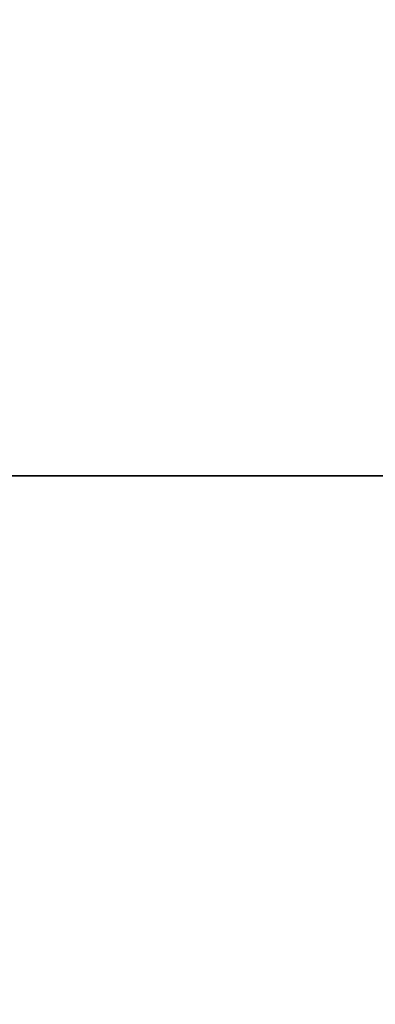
# Model space of a CAD drawing. Header units: millimetres. Extents: x -382 to 385, y -44 to 2191.
# Tile 271 of 339: x -63 to -56, y -10 to 9. Entities that reach past the tile are written whole.
import ezdxf

# ---------------------------------------------------------------- set-up
doc = ezdxf.new("R2010")
doc.units = ezdxf.units.MM
for name, color, linetype, true_color in [('ORTHO$6', 7, 'CONTINUOUS', 0xffffff), ('ORTHO$7', 7, 'CONTINUOUS', 0xffffff), ('ORTHO$8', 7, 'CONTINUOUS', 0xffffff)]:
    doc.layers.add(name, color=color, linetype=linetype, true_color=true_color)

msp = doc.modelspace()

# ---------------------------------------------------------------- linework, layer by layer
at = {"layer": 'ORTHO$6', "color": 7, "linetype": 'Continuous'}
for p, q in [((-359, 0, 1330.524), (361, 0, 1330.524)), ((360.998, 0, 1330.024), (-358.998, 0, 1330.024)), ((360.9, 0, 1369.524), (-358.9, 0, 1369.524)), ((-357.5, 0, 228.024), (359.5, 0, 228.024)), ((-354.5, 0), (356.5, 0)), ((-354, 0, 15.5), (356, 0, 15.5)), ((356, 0, 226.5), (-354, 0, 226.5)), ((-58, 0, 1219.024), (-161, 0, 1219.024)), ((-58, 0, 1300.024), (-161, 0, 1300.024)), ((141, 0, 928.524), (-159, 0, 928.524)), ((-159, 0, 618.524), (141, 0, 618.524)), ((127, 0, 1445.973), (-145, 0, 1445.973)), ((127, 0, 1470.973), (-145, 0, 1470.973)), ((120.5, 0, 1480.973), (-138.5, 0, 1480.973)), ((120.5, 0, 1376.973), (-138.5, 0, 1376.973)), ((-109.65, 0, 1501.224), (-49.35, 0, 1501.224)), ((-49.35, 0, 1523.724), (-109.65, 0, 1523.724)), ((-108.15, 0, 1525.224), (-50.85, 0, 1525.224)), ((-72.201, 0, 1177.024), (-54, 0, 1177.024)), ((-72.201, 0, 1258.024), (-54, 0, 1258.024)), ((-62, 0, 1268.724), (-62.5, 0, 1268.724)), ((-62, 0, 1187.724), (-62.5, 0, 1187.724)), ((-61, 0, 1267.724), (-61, 0, 1268.61)), ((-61, 0, 1265.724), (-61, 0, 1267.724)), ((-61, 0, 1186.724), (-61, 0, 1187.61)), ((-61, 0, 1184.724), (-61, 0, 1186.724)), ((-58.98, 0, 365.432), (-57.863, 0, 368.39)), ((-58.907, 0, 360.975), (-56.555, 0, 367.791)), ((-57.402, 0, 1266.964), (-58.173, 0, 1267.611)), ((-57.402, 0, 1185.964), (-58.173, 0, 1186.611)), ((-57.366, 0, 1271.424), (-58, 0, 1270.79)), ((-58, 0, 1268.724), (-58, 0, 1276.224)), ((-57.366, 0, 1190.424), (-58, 0, 1189.79)), ((-58, 0, 1187.724), (-58, 0, 1195.224)), ((-56.882, 0, 1270.777), (-57.976, 0, 1269.683)), ((-56.459, 0, 1268.411), (-57.976, 0, 1269.683)), ((-56.882, 0, 1189.777), (-57.976, 0, 1188.683)), ((-56.459, 0, 1187.411), (-57.976, 0, 1188.683)), ((-20.032, 0, 381), (-56.018, 0, 381))]:
    msp.add_line(p, q, dxfattribs=at)
at = {"layer": 'ORTHO$6', "color": 252, "linetype": 'Continuous'}
for p, q in [((361, 0, 1333.024), (-359, 0, 1333.024)), ((-358.9, 0, 1367.024), (360.9, 0, 1367.024)), ((359.5, 0, 230.524), (-357.5, 0, 230.524)), ((-357.5, 0, 1327.524), (359.5, 0, 1327.524)), ((356.5, 0, 4), (-354.5, 0, 4)), ((356, 0, 18), (-354, 0, 18)), ((-354, 0, 224), (356, 0, 224)), ((351, 0, 226.524), (-349, 0, 226.524)), ((131, 0, 1449.973), (-149, 0, 1449.973)), ((131, 0, 1466.973), (-149, 0, 1466.973)), ((120.5, 0, 1441.973), (-138.5, 0, 1441.973)), ((120.5, 0, 1474.973), (-138.5, 0, 1474.973)), ((-61, 0, 1267.724), (-63.5, 0, 1267.724)), ((-61, 0, 1186.724), (-63.5, 0, 1186.724)), ((-58.996, 0, 364.667), (-57.348, 0, 369.032)), ((-56.84, 0, 369.032), (-58.986, 0, 362.814))]:
    msp.add_line(p, q, dxfattribs=at)
at = {"layer": 'ORTHO$6', "color": 7, "linetype": 'Continuous', "extrusion": (0, 1, 0)}
for centre, radius in [((9, 773.524), 150), ((9, 364.024), 50)]:
    msp.add_circle(centre, radius, dxfattribs=at)
at = {"layer": 'ORTHO$6', "color": 7, "linetype": 'Continuous', "extrusion": (0, -1, 0)}
for centre, radius, start, end in [((-66.428, 1267.724), 5.5, 8.2132, 90), ((-66.428, 1186.724), 5.5, 8.2132, 90), ((-69, 1265.724), 8, 290.3641, 360), ((-69, 1184.724), 8, 290.3641, 360), ((-62.5, 1267.724), 1, 90, 180), ((-62.5, 1186.724), 1, 90, 180), ((-59.906, 1269.016), 3.5, 135.4666, 144.3409), ((-59.906, 1188.016), 3.5, 135.4666, 144.3409), ((-62, 1267.724), 1, 0, 90), ((-62, 1186.724), 1, 0, 90), ((-59.5, 1268.724), 1.5, 188.2132, 0), ((-59.5, 1187.724), 1.5, 188.2132, 0), ((-58.013, 1267.802), 0.25, 148.2132, 230), ((-58.013, 1186.802), 0.25, 148.2132, 230), ((-59.906, 1269.016), 3.5, 43.4713, 57), ((-59.906, 1188.016), 3.5, 43.4713, 57), ((-58, 1214.024), 5, 0, 90), ((-58, 1295.024), 5, 0, 90), ((-57.242, 1267.155), 0.25, 230, 325.0812), ((-57.242, 1186.155), 0.25, 230, 325.0812), ((-59.906, 1269.016), 3.5, 325.0812, 350.0445), ((-59.906, 1188.016), 3.5, 325.0812, 350.0445), ((-59.906, 1269.016), 3.5, 350.0445, 30.2117), ((-59.906, 1188.016), 3.5, 350.0445, 30.2117)]:
    msp.add_arc(centre, radius, start, end, dxfattribs=at)
at = {"layer": 'ORTHO$6', "color": 7, "linetype": 'Continuous', "extrusion": (0, 1, 0)}
for centre in [(63, 1276.224), (63, 1195.224)]:
    msp.add_arc(centre, 5, 90, 180, dxfattribs=at)
at = {"layer": 'ORTHO$6', "color": 252, "linetype": 'Continuous', "extrusion": (0, 1, 0)}
for centre, major_axis, ratio, start_param, end_param in [((-58.49, 0, 367.8), (-0.499, 0, 0.03), 0.107207, 3.832018, 4.32874), ((-56.089, 0, 367.8), (0.5, 0, -0.014), 0.119728, 1.20997, 2.769074)]:
    msp.add_ellipse(centre, major_axis=major_axis, ratio=ratio, start_param=start_param, end_param=end_param, dxfattribs=at)
at = {"layer": 'ORTHO$6', "color": 252, "linetype": 'Continuous'}
for points in [[(-58.307, 0, 367.739), (-58.319, 0, 367.531), (-58.332, 0, 367.324), (-58.344, 0, 367.116)], [(-56.555, 0, 367.791), (-56.718, 0, 361.973), (-56.881, 0, 356.154), (-57.044, 0, 350.336)], [(-56.84, 0, 369.032), (-56.812, 0, 369.109), (-56.793, 0, 369.217), (-56.789, 0, 369.324)], [(-56.436, 0, 349.149), (-56.262, 0, 355.346), (-56.088, 0, 361.542), (-55.914, 0, 367.739)]]:
    msp.add_open_spline(points, degree=3, dxfattribs=at)
at = {"layer": 'ORTHO$6', "color": 7, "linetype": 'Continuous'}
for points, knots in [([(-57.295, 0, 369.324), (-57.336, 0, 369.325), (-57.376, 0, 369.32), (-57.435, 0, 369.307), (-57.455, 0, 369.302), (-57.484, 0, 369.292), (-57.499, 0, 369.287), (-57.518, 0, 369.279), (-57.528, 0, 369.275), (-57.551, 0, 369.265), (-57.589, 0, 369.246), (-57.642, 0, 369.214), (-57.685, 0, 369.183), (-57.71, 0, 369.164), (-57.722, 0, 369.154), (-57.726, 0, 369.15), (-57.734, 0, 369.143), (-57.771, 0, 369.112), (-57.804, 0, 369.078), (-57.861, 0, 369.015), (-57.888, 0, 368.982), (-57.926, 0, 368.931), (-57.938, 0, 368.913), (-57.962, 0, 368.877), (-57.974, 0, 368.859), (-58.008, 0, 368.804), (-58.029, 0, 368.767), (-58.068, 0, 368.691), (-58.087, 0, 368.652), (-58.121, 0, 368.574), (-58.153, 0, 368.494), (-58.181, 0, 368.413), (-58.197, 0, 368.362), (-58.2, 0, 368.351), (-58.206, 0, 368.33), (-58.209, 0, 368.32), (-58.218, 0, 368.289), (-58.234, 0, 368.226), (-58.258, 0, 368.121), (-58.28, 0, 367.995), (-58.297, 0, 367.867), (-58.304, 0, 367.782), (-58.307, 0, 367.739)], [0, 0, 0, 0, 0.0625, 0.0625, 0.09375, 0.09375, 0.109375, 0.117188, 0.125, 0.125, 0.15625, 0.1875, 0.21875, 0.234375, 0.234375, 0.242188, 0.242188, 0.25, 0.3125, 0.3125, 0.375, 0.375, 0.40625, 0.40625, 0.4375, 0.4375, 0.5, 0.5, 0.5625, 0.5625, 0.625, 0.6875, 0.6875, 0.703125, 0.703125, 0.71875, 0.71875, 0.75, 0.8125, 0.875, 0.9375, 1, 1, 1, 1]), ([(-57.864, 0, 368.387), (-57.863, 0, 368.391), (-57.851, 0, 368.423), (-57.838, 0, 368.455), (-57.814, 0, 368.511), (-57.802, 0, 368.539), (-57.775, 0, 368.595), (-57.762, 0, 368.623), (-57.74, 0, 368.664), (-57.732, 0, 368.678), (-57.72, 0, 368.699), (-57.716, 0, 368.706), (-57.708, 0, 368.719), (-57.688, 0, 368.753), (-57.666, 0, 368.787), (-57.643, 0, 368.819), (-57.638, 0, 368.826), (-57.629, 0, 368.839), (-57.624, 0, 368.845), (-57.609, 0, 368.864), (-57.599, 0, 368.876), (-57.578, 0, 368.9), (-57.567, 0, 368.912), (-57.544, 0, 368.935), (-57.532, 0, 368.946), (-57.514, 0, 368.961), (-57.504, 0, 368.969), (-57.494, 0, 368.976), (-57.488, 0, 368.981), (-57.484, 0, 368.983), (-57.467, 0, 368.994), (-57.453, 0, 369.002), (-57.431, 0, 369.013), (-57.424, 0, 369.016), (-57.413, 0, 369.02), (-57.409, 0, 369.021), (-57.401, 0, 369.024), (-57.382, 0, 369.029), (-57.363, 0, 369.032), (-57.348, 0, 369.032)], [0, 0, 0, 0, 0.013726, 0.123312, 0.123312, 0.232898, 0.232898, 0.342484, 0.342484, 0.397277, 0.397277, 0.424673, 0.424673, 0.45207, 0.561656, 0.561656, 0.589052, 0.589052, 0.616449, 0.616449, 0.671242, 0.671242, 0.726035, 0.726035, 0.780828, 0.780828, 0.808224, 0.821923, 0.821923, 0.835621, 0.835621, 0.890414, 0.890414, 0.91781, 0.91781, 0.931509, 0.931509, 0.945207, 1, 1, 1, 1]), ([(-57.366, 0, 1271.424), (-57.343, 0, 1271.399), (-57.315, 0, 1271.369), (-57.254, 0, 1271.3), (-57.22, 0, 1271.26), (-57.152, 0, 1271.176), (-57.117, 0, 1271.131), (-57.051, 0, 1271.041), (-57.019, 0, 1270.995), (-56.962, 0, 1270.908), (-56.935, 0, 1270.866), (-56.902, 0, 1270.811), (-56.891, 0, 1270.793), (-56.882, 0, 1270.777)], [0, 0, 0, 0, 0.179495, 0.179495, 0.359009, 0.359009, 0.538316, 0.538316, 0.7194, 0.7194, 0.904143, 0.904143, 1, 1, 1, 1]), ([(-57.366, 0, 1190.424), (-57.343, 0, 1190.399), (-57.315, 0, 1190.369), (-57.254, 0, 1190.3), (-57.22, 0, 1190.26), (-57.152, 0, 1190.176), (-57.117, 0, 1190.131), (-57.051, 0, 1190.041), (-57.019, 0, 1189.995), (-56.962, 0, 1189.908), (-56.935, 0, 1189.866), (-56.902, 0, 1189.811), (-56.891, 0, 1189.793), (-56.882, 0, 1189.777)], [0, 0, 0, 0, 0.179495, 0.179495, 0.359009, 0.359009, 0.538316, 0.538316, 0.7194, 0.7194, 0.904143, 0.904143, 1, 1, 1, 1]), ([(-56.84, 0, 369.032), (-56.824, 0, 369.032), (-56.81, 0, 369.03), (-56.792, 0, 369.025), (-56.789, 0, 369.024), (-56.782, 0, 369.022), (-56.779, 0, 369.02), (-56.769, 0, 369.016), (-56.762, 0, 369.013), (-56.744, 0, 369.003), (-56.732, 0, 368.995), (-56.717, 0, 368.981), (-56.711, 0, 368.977), (-56.701, 0, 368.967), (-56.697, 0, 368.962), (-56.683, 0, 368.946), (-56.675, 0, 368.935), (-56.659, 0, 368.913), (-56.652, 0, 368.901), (-56.641, 0, 368.883), (-56.638, 0, 368.877), (-56.632, 0, 368.864), (-56.623, 0, 368.846), (-56.614, 0, 368.827), (-56.599, 0, 368.788), (-56.59, 0, 368.762), (-56.574, 0, 368.708), (-56.567, 0, 368.681), (-56.556, 0, 368.626), (-56.55, 0, 368.598), (-56.544, 0, 368.556), (-56.542, 0, 368.542), (-56.538, 0, 368.514), (-56.533, 0, 368.471), (-56.527, 0, 368.4), (-56.524, 0, 368.343), (-56.522, 0, 368.257), (-56.522, 0, 368.199), (-56.526, 0, 368.083), (-56.529, 0, 368.025), (-56.54, 0, 367.908), (-56.547, 0, 367.85), (-56.555, 0, 367.791)], [0, 0, 0, 0, 0.03125, 0.03125, 0.039062, 0.039062, 0.046875, 0.046875, 0.0625, 0.0625, 0.09375, 0.09375, 0.109375, 0.109375, 0.125, 0.125, 0.15625, 0.15625, 0.1875, 0.1875, 0.203125, 0.203125, 0.21875, 0.25, 0.25, 0.3125, 0.3125, 0.375, 0.375, 0.4375, 0.4375, 0.46875, 0.46875, 0.5, 0.5625, 0.625, 0.625, 0.75, 0.75, 0.875, 0.875, 1, 1, 1, 1]), ([(-55.914, 0, 367.739), (-55.913, 0, 367.782), (-55.912, 0, 367.867), (-55.918, 0, 367.994), (-55.929, 0, 368.12), (-55.946, 0, 368.245), (-55.97, 0, 368.368), (-55.99, 0, 368.449), (-56.007, 0, 368.51), (-56.013, 0, 368.53), (-56.022, 0, 368.56), (-56.026, 0, 368.57), (-56.032, 0, 368.59), (-56.049, 0, 368.64), (-56.068, 0, 368.689), (-56.101, 0, 368.765), (-56.119, 0, 368.803), (-56.158, 0, 368.876), (-56.179, 0, 368.911), (-56.207, 0, 368.955), (-56.213, 0, 368.963), (-56.224, 0, 368.98), (-56.242, 0, 369.006), (-56.261, 0, 369.03), (-56.299, 0, 369.077), (-56.327, 0, 369.107), (-56.371, 0, 369.149), (-56.386, 0, 369.163), (-56.406, 0, 369.179), (-56.41, 0, 369.182), (-56.418, 0, 369.188), (-56.422, 0, 369.191), (-56.434, 0, 369.201), (-56.442, 0, 369.207), (-56.483, 0, 369.236), (-56.518, 0, 369.256), (-56.573, 0, 369.281), (-56.591, 0, 369.288), (-56.615, 0, 369.296), (-56.62, 0, 369.298), (-56.63, 0, 369.301), (-56.644, 0, 369.305), (-56.659, 0, 369.309), (-56.708, 0, 369.32), (-56.748, 0, 369.325), (-56.789, 0, 369.324)], [0, 0, 0, 0, 0.0625, 0.125, 0.1875, 0.25, 0.3125, 0.375, 0.375, 0.40625, 0.40625, 0.421875, 0.421875, 0.4375, 0.5, 0.5, 0.5625, 0.5625, 0.625, 0.625, 0.640625, 0.640625, 0.65625, 0.6875, 0.6875, 0.75, 0.75, 0.78125, 0.78125, 0.789062, 0.789062, 0.796875, 0.796875, 0.8125, 0.8125, 0.875, 0.875, 0.90625, 0.90625, 0.914062, 0.914062, 0.921875, 0.9375, 0.9375, 1, 1, 1, 1])]:
    msp.add_open_spline(points, degree=3, knots=knots, dxfattribs=at)
for points, degree in [([(-57.976, 0, 1269.683), (-57.984, 0, 1269.676), (-57.992, 0, 1269.669), (-58, 0, 1269.662)], 3), ([(-57.976, 0, 1188.683), (-57.984, 0, 1188.676), (-57.992, 0, 1188.669), (-58, 0, 1188.662)], 3), ([(-57.348, 0, 369.032), (-57.319, 0, 369.11), (-57.3, 0, 369.215), (-57.295, 0, 369.325)], 3), ([(-57.348, 0, 369.032), (-56.84, 0, 369.032)], 1), ([(-56.789, 0, 369.324), (-56.958, 0, 369.324), (-57.127, 0, 369.324), (-57.295, 0, 369.324)], 3)]:
    msp.add_open_spline(points, degree=degree, dxfattribs=at)
at = {"layer": 'ORTHO$7', "color": 7, "linetype": 'Continuous'}
for p, q in [((360.9, 0, 14.024), (-358.9, 0, 14.024)), ((-358.9, 0, 1369.024), (360.9, 0, 1369.024)), ((-358.9, 0, 1187.024), (360.9, 0, 1187.024)), ((356.5, 0), (-354.5, 0)), ((219.7, 0, 1369.013), (-217.7, 0, 1369.013)), ((219.7, 0, 1189.024), (-217.7, 0, 1189.024)), ((197.57, 0, 1366.983), (-195.57, 0, 1366.983)), ((-195.394, 0, 1188.024), (197.393, 0, 1188.024)), ((194.478, 0, 1188.63), (-192.478, 0, 1188.63)), ((179.281, 0, 1229.484), (-178.761, 0, 1229.484)), ((-109.65, 0, 1501.224), (-49.35, 0, 1501.224)), ((-49.35, 0, 1523.724), (-109.65, 0, 1523.724)), ((-108.15, 0, 1525.224), (-50.85, 0, 1525.224))]:
    msp.add_line(p, q, dxfattribs=at)
at = {"layer": 'ORTHO$7', "color": 252, "linetype": 'Continuous'}
for p, q in [((-358.9, 0, 16.524), (360.9, 0, 16.524)), ((360.9, 0, 1184.524), (-358.9, 0, 1184.524)), ((-354.5, 0, 4), (356.5, 0, 4)), ((-217.7, 0, 1191.047), (219.7, 0, 1191.047)), ((-195.2, 0, 1366.167), (197.2, 0, 1366.167)), ((180.758, 0, 1229.096), (-178.758, 0, 1229.096)), ((-178.2, 0, 1233.614), (-48.196, 0, 1233.614)), ((-57.626, 0, 1236.737), (-178.2, 0, 1236.737))]:
    msp.add_line(p, q, dxfattribs=at)
at = {"layer": 'ORTHO$7', "color": 7, "linetype": 'Continuous'}
for points, knots in [([(-140.051, 0, 1333.352), (-144.923, 0, 1330.807), (-149.445, 0, 1327.864), (-155.36, 0, 1322.444), (-157.25, 0, 1320.33), (-160.325, 0, 1315.795), (-161.539, 0, 1313.323), (-163.046, 0, 1308.111), (-163.341, 0, 1305.404), (-162.936, 0, 1299.777), (-162.248, 0, 1296.99), (-160.03, 0, 1291.463), (-158.506, 0, 1288.759), (-154.919, 0, 1283.631), (-152.828, 0, 1281.162), (-145.956, 0, 1274.109), (-140.713, 0, 1269.97), (-129.417, 0, 1262.413), (-123.37, 0, 1259.024), (-110.931, 0, 1252.953), (-104.481, 0, 1250.245), (-84.88, 0, 1243.043), (-71.408, 0, 1239.414), (-57.626, 0, 1236.737)], [0, 0, 0, 0, 0.101145, 0.101145, 0.157323, 0.157323, 0.213502, 0.213502, 0.26968, 0.26968, 0.325858, 0.325858, 0.382037, 0.382037, 0.438215, 0.438215, 0.550572, 0.550572, 0.662929, 0.662929, 0.775286, 0.775286, 1, 1, 1, 1]), ([(-160.541, 0, 1308.907), (-160.436, 0, 1309.604), (-160.138, 0, 1311.101), (-159.465, 0, 1313.283), (-158.559, 0, 1315.423), (-157.483, 0, 1317.44), (-156.161, 0, 1319.484), (-154.479, 0, 1321.659), (-152.317, 0, 1324.007), (-149.574, 0, 1326.515), (-146.194, 0, 1329.123), (-142.398, 0, 1331.607), (-138.552, 0, 1333.779), (-134.962, 0, 1335.581), (-131.529, 0, 1337.142), (-127.958, 0, 1338.627), (-124.043, 0, 1340.11), (-119.847, 0, 1341.554), (-115.684, 0, 1342.857), (-111.822, 0, 1343.969), (-108.349, 0, 1344.898), (-105.222, 0, 1345.682), (-102.392, 0, 1346.352), (-99.834, 0, 1346.928), (-97.506, 0, 1347.429), (-95.309, 0, 1347.882), (-93.1, 0, 1348.321), (-90.724, 0, 1348.773), (-88.07, 0, 1349.255), (-85.105, 0, 1349.768), (-81.897, 0, 1350.291), (-78.553, 0, 1350.803), (-75.154, 0, 1351.293), (-71.732, 0, 1351.755), (-68.412, 0, 1352.176), (-65.33, 0, 1352.542), (-62.569, 0, 1352.851), (-60.031, 0, 1353.121), (-57.51, 0, 1353.377), (-54.831, 0, 1353.633), (-51.89, 0, 1353.899), (-48.678, 0, 1354.169), (-45.175, 0, 1354.441), (-41.339, 0, 1354.714), (-37.096, 0, 1354.986), (-32.379, 0, 1355.25), (-27.15, 0, 1355.501), (-21.598, 0, 1355.718), (-16.11, 0, 1355.882), (-11.057, 0, 1355.992), (-6.575, 0, 1356.057), (-2.621, 0, 1356.09), (-0.15, 0, 1356.096), (1, 0, 1356.096)], [0, 0, 0, 0, 0.01445, 0.031366, 0.047023, 0.062151, 0.078055, 0.096269, 0.117137, 0.14093, 0.168195, 0.198126, 0.225261, 0.2488, 0.270385, 0.292278, 0.316845, 0.343271, 0.368756, 0.391332, 0.411369, 0.429282, 0.445328, 0.459853, 0.472847, 0.484756, 0.496893, 0.509932, 0.524497, 0.541082, 0.559076, 0.577438, 0.596009, 0.614668, 0.633191, 0.649893, 0.664529, 0.677739, 0.690769, 0.705039, 0.720696, 0.737842, 0.756351, 0.776531, 0.798857, 0.823717, 0.851271, 0.881549, 0.911371, 0.937782, 0.961136, 0.981905, 1, 1, 1, 1])]:
    msp.add_open_spline(points, degree=3, knots=knots, dxfattribs=at)
at = {"layer": 'ORTHO$7', "color": 252, "linetype": 'Continuous'}
for points, knots in [([(1, 0, 1232.323), (-1.474, 0, 1232.34), (-8.801, 0, 1232.392), (-21.609, 0, 1233.003), (-35.856, 0, 1234.352), (-48.163, 0, 1236.097), (-57.51, 0, 1237.754), (-66.121, 0, 1239.533), (-75.137, 0, 1241.687), (-84.359, 0, 1244.256), (-92.542, 0, 1246.866), (-100.073, 0, 1249.539), (-108.427, 0, 1252.828), (-118.752, 0, 1257.483), (-129.854, 0, 1263.466), (-141.381, 0, 1271.128), (-151.096, 0, 1279.56), (-157.126, 0, 1287.275), (-159.99, 0, 1292.556), (-161.227, 0, 1295.576), (-161.997, 0, 1298.144), (-162.447, 0, 1300.234), (-162.731, 0, 1302.325), (-162.767, 0, 1303.709), (-162.784, 0, 1304.401)], [0, 0, 0, 0, 0.03763, 0.111477, 0.194997, 0.255312, 0.300665, 0.339566, 0.389305, 0.441987, 0.485691, 0.520609, 0.564364, 0.623444, 0.695001, 0.75977, 0.840786, 0.900949, 0.923722, 0.946498, 0.959873, 0.973248, 0.986625, 1, 1, 1, 1]), ([(-54.656, 0, 1239.383), (-54.734, 0, 1239.398), (-55.692, 0, 1239.575), (-57.448, 0, 1239.91), (-59.929, 0, 1240.405), (-62.414, 0, 1240.924), (-65.088, 0, 1241.508), (-68.029, 0, 1242.182), (-71.181, 0, 1242.943), (-74.447, 0, 1243.774), (-77.745, 0, 1244.659), (-81.048, 0, 1245.59), (-84.272, 0, 1246.547), (-87.282, 0, 1247.485), (-89.983, 0, 1248.363), (-92.381, 0, 1249.171), (-94.578, 0, 1249.938), (-96.71, 0, 1250.704), (-98.921, 0, 1251.524), (-101.314, 0, 1252.442), (-103.946, 0, 1253.49), (-106.833, 0, 1254.686), (-109.993, 0, 1256.055), (-113.458, 0, 1257.634), (-117.249, 0, 1259.461), (-121.275, 0, 1261.529), (-125.272, 0, 1263.729), (-128.991, 0, 1265.924), (-132.423, 0, 1268.092), (-135.796, 0, 1270.37), (-139.364, 0, 1272.972), (-143.147, 0, 1275.998), (-146.817, 0, 1279.293), (-150.038, 0, 1282.584), (-152.644, 0, 1285.63), (-154.703, 0, 1288.399), (-156.311, 0, 1290.9), (-157.582, 0, 1293.201), (-158.624, 0, 1295.436), (-159.505, 0, 1297.76), (-160.216, 0, 1300.277), (-160.679, 0, 1302.927), (-160.785, 0, 1304.732), (-160.785, 0, 1305.62)], [0, 0, 0, 0, 0.001723, 0.021048, 0.038643, 0.05642, 0.075937, 0.097841, 0.12168, 0.146103, 0.170786, 0.195626, 0.220424, 0.243691, 0.264012, 0.282049, 0.298631, 0.314578, 0.331278, 0.349917, 0.370372, 0.392988, 0.418051, 0.445557, 0.476285, 0.510267, 0.545018, 0.576872, 0.605893, 0.635302, 0.667852, 0.705235, 0.745222, 0.781131, 0.812614, 0.840314, 0.86447, 0.885729, 0.906136, 0.927326, 0.950232, 0.975357, 1, 1, 1, 1])]:
    msp.add_open_spline(points, degree=3, knots=knots, dxfattribs=at)
at = {"layer": 'ORTHO$7', "color": 7, "linetype": 'Continuous'}
msp.add_open_spline([(-57.626, 0, 1236.737), (-57.069, 0, 1236.629), (-56.003, 0, 1236.418), (-55.031, 0, 1236.216), (-54.569, 0, 1236.118)], degree=3, dxfattribs=at)
at = {"layer": 'ORTHO$8', "color": 7, "linetype": 'Continuous'}
msp.add_open_spline([(1, 56.015), (-13.066, 56.015), (-27.102, 55.156), (-54.89, 51.701), (-68.684, 49.102), (-95.571, 42.024), (-108.757, 37.53), (-127.07, 29.169), (-132.926, 26.116), (-143.911, 19.295), (-149.024, 15.533), (-155.36, 9.373), (-157.25, 7.224), (-160.325, 2.856), (-161.539, 0.588), (-163.046, -3.92), (-163.341, -6.136), (-163.073, -9.002), (-162.958, -9.684), (-162.795, -10.352)], degree=3, knots=[0, 0, 0, 0, 0.207023, 0.207023, 0.414047, 0.414047, 0.62107, 0.62107, 0.724581, 0.724581, 0.828093, 0.828093, 0.879849, 0.879849, 0.931605, 0.931605, 0.98336, 0.98336, 1, 1, 1, 1], dxfattribs=at)
at = {"layer": 'ORTHO$8', "color": 252, "linetype": 'Continuous'}
for points, knots in [([(-162.784, -6.936), (-162.776, -6.548), (-162.758, -5.772), (-162.535, -3.934), (-161.889, -1.406), (-160.015, 2.765), (-155.777, 8.709), (-147.581, 16.191), (-136.779, 23.325), (-124.83, 29.605), (-113.704, 34.441), (-103.892, 38.083), (-95.968, 40.707), (-88.002, 43.096), (-78.937, 45.507), (-69.465, 47.677), (-60.536, 49.437), (-51.552, 50.966), (-40.622, 52.506), (-26.856, 53.93), (-14.573, 54.641), (-5.028, 54.897), (-1.009, 54.917), (1, 54.927)], [0, 0, 0, 0, 0.009485, 0.018973, 0.04442, 0.069866, 0.118779, 0.189809, 0.268628, 0.335147, 0.407717, 0.460247, 0.498606, 0.537289, 0.588786, 0.643004, 0.686346, 0.728059, 0.782244, 0.854718, 0.938861, 0.969429, 1, 1, 1, 1]), ([(-160.785, -8.477), (-160.785, -7.763), (-160.675, -6.305), (-160.197, -4.15), (-159.465, -2.091), (-158.559, -0.176), (-157.483, 1.684), (-156.161, 3.622), (-154.479, 5.75), (-152.317, 8.127), (-149.574, 10.762), (-146.194, 13.614), (-142.398, 16.449), (-138.552, 19.028), (-134.962, 21.241), (-131.529, 23.211), (-127.958, 25.136), (-124.043, 27.111), (-119.847, 29.088), (-115.684, 30.922), (-111.822, 32.524), (-108.349, 33.889), (-105.222, 35.062), (-102.392, 36.08), (-99.834, 36.967), (-97.506, 37.747), (-95.309, 38.46), (-93.1, 39.156), (-90.724, 39.881), (-88.07, 40.662), (-85.105, 41.502), (-81.897, 42.37), (-78.553, 43.23), (-75.154, 44.063), (-71.732, 44.857), (-68.412, 45.588), (-65.33, 46.23), (-62.569, 46.778), (-60.031, 47.26), (-57.51, 47.718), (-54.831, 48.182), (-51.89, 48.664), (-48.678, 49.159), (-45.175, 49.662), (-41.339, 50.169), (-37.096, 50.677), (-32.379, 51.177), (-27.15, 51.653), (-21.598, 52.067), (-16.11, 52.384), (-11.057, 52.596), (-6.575, 52.722), (-2.621, 52.784), (-0.15, 52.797), (1, 52.797)], [0, 0, 0, 0, 0.017885, 0.036071, 0.052616, 0.067929, 0.082725, 0.09828, 0.116095, 0.136505, 0.159776, 0.186443, 0.215717, 0.242257, 0.265279, 0.286391, 0.307804, 0.331832, 0.357678, 0.382604, 0.404685, 0.424282, 0.441803, 0.457496, 0.471702, 0.484412, 0.496059, 0.50793, 0.520683, 0.534929, 0.55115, 0.568749, 0.586708, 0.604872, 0.623121, 0.641238, 0.657574, 0.671888, 0.684809, 0.697553, 0.71151, 0.726824, 0.743593, 0.761696, 0.781433, 0.803269, 0.827584, 0.854534, 0.884147, 0.913315, 0.939147, 0.961988, 0.982302, 1, 1, 1, 1])]:
    msp.add_open_spline(points, degree=3, knots=knots, dxfattribs=at)

doc.saveas('drawing.dxf')
